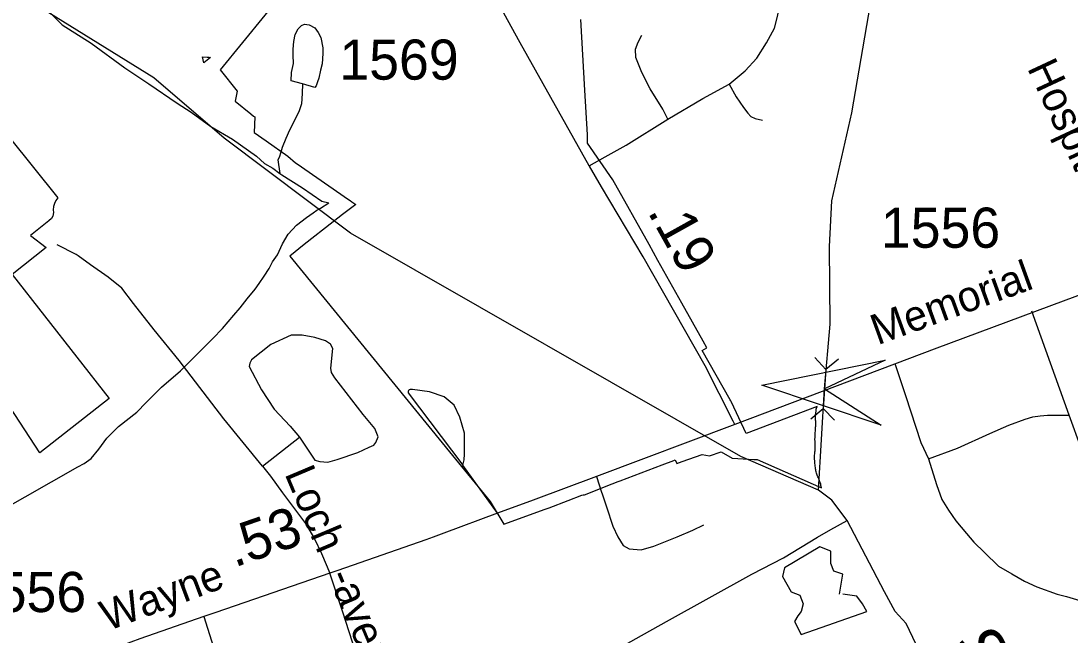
# Model space of a CAD drawing. Extents: x 2206922 to 2357709, y 510027 to 673830.
# Drawn here: x 2308354 to 2311623, y 601284 to 603196 of the extents above; entities that cross this region are included whole.
import ezdxf

# ---------------------------------------------------------------- set-up
doc = ezdxf.new("R2010")
doc.units = 0
for name, color, linetype in [('Exist Boundary Political City Limit New', 7, 'Continuous'), ('Exist Hydrographic Creek Single Shore', 7, 'Continuous'), ('Exist Hydrographic Creek Single Shore Label', 7, 'Continuous'), ('Exist Hydrographic Misc Water Feature', 7, 'Continuous'), ('Exist Road Non-System Type 51', 7, 'Continuous'), ('Exist Road Non-System Type 51 Label', 7, 'Continuous'), ('Exist Road Secondary Mileage Hundredths English Label', 7, 'Continuous'), ('Exist Road Secondary Structure Culvert Attributed CELL', 7, 'Continuous'), ('Exist Road Secondary Structure Culvert CELL', 7, 'Continuous'), ('Exist Road Secondary Type 51 Attributed', 7, 'Continuous'), ('Exist Road Secondary Type 51 Label', 7, 'Continuous'), ('Exist Road Secondary Type 51 Number Label', 7, 'Continuous'), ('Exist Road Secondary Type 51 Undivided 4 Lane Attributed', 7, 'Continuous'), ('Map Preparation Boundary City Limit Buffer Line', 7, 'Continuous')]:
    doc.layers.add(name, color=color, linetype=linetype)

msp = doc.modelspace()

# ---------------------------------------------------------------- linework, layer by layer
at = {"layer": 'Exist Boundary Political City Limit New'}
for points in [[(2309183.2, 603300.8), (2308974.8, 603044.7), (2309028, 602977.9), (2309021.8, 602947.2), (2309070.5, 602907.6), (2309079.2, 602900.2), (2309082.8, 602897.5), (2309080.5, 602848.8), (2309118, 602823.3), (2309185.5, 602775.1), (2309209.8, 602754.8), (2309214.8, 602751.4), (2309374.8, 602640.7), (2309379.8, 602637.2), (2309385.5, 602633.2), (2309397.2, 602625.2), (2309381.2, 602612.9), (2309356.5, 602593.9), (2309326.8, 602571.1), (2309237, 602500), (2309191.5, 602464.4), (2309699, 601842.8), (2309815.8, 601699.9), (2309859.2, 601628.8), (2309987.8, 601675.7), (2310000, 601680.2), (2310059, 601702.8), (2310102.2, 601719.1), (2310106, 601720.2), (2310110, 601720.6), (2310196, 601754.8), (2310215.2, 601762.2), (2310221, 601764.3), (2310351.8, 601813.8), (2310388.5, 601827.7), (2310393, 601829.3), (2310397.5, 601818.5), (2310414.5, 601824.3), (2310477.2, 601845.9), (2310499.8, 601841.6), (2310535.5, 601854.5), (2310570.2, 601834.4), (2310571, 601834.4), (2310637.2, 601830.9), (2310648, 601830.8)], [(2310648, 601830.8), (2310848.5, 601742.1), (2310846.8, 601749.4), (2310846, 601754.9), (2310844.2, 601758.4), (2310843.2, 601761.3), (2310842.5, 601764.1), (2310841.5, 601767), (2310840.5, 601769.7), (2310838.8, 601773.4), (2310837.5, 601776.2), (2310836.5, 601778.9), (2310835.2, 601781.7), (2310834.2, 601784.6), (2310833, 601788.3), (2310831.8, 601792.2), (2310831, 601795.1), (2310830.5, 601798.1), (2310830, 601802), (2310829.5, 601805.9), (2310829.2, 601809.4), (2310828.8, 601813.9), (2310828.2, 601817.9), (2310828, 601821.3), (2310827.5, 601826.9), (2310827.2, 601831.4), (2310826.8, 601838.5), (2310827.2, 601843.8), (2310827.5, 601847.8), (2310827.8, 601851.3), (2310828, 601854.8), (2310828.5, 601857.8), (2310828.8, 601861.2), (2310829.2, 601865.2), (2310829.2, 601871.7), (2310829, 601875.7), (2310829, 601879.2), (2310828.8, 601883.7), (2310828.5, 601886.7), (2310828.2, 601893.6), (2310828.5, 601898.7), (2310828.8, 601901.7), (2310829, 601906.3), (2310829, 601909.8), (2310829.2, 601914.7), (2310829.5, 601918.6), (2310829.5, 601922.5), (2310830, 601927.6), (2310830.2, 601931.3), (2310830.5, 601934.2), (2310830.5, 601950.1), (2310830.2, 601953.6), (2310830, 601957.6), (2310830, 601965.6), (2310830.2, 601969.6), (2310830.8, 601975.8), (2310831.5, 601981.5), (2310831.8, 601984.4), (2310832.2, 601987.4), (2310832.5, 601990.9), (2310835, 601996), (2310614, 601912.1), (2310567.8, 602008.9), (2310565.8, 602012.9), (2310563.8, 602016.4), (2310477, 602170.6), (2310491.5, 602178.8), (2310480, 602199.1), (2310413.5, 602318), (2310339, 602450.8), (2310311.8, 602500), (2310198.8, 602701.3), (2310119.2, 602815.7), (2310119.8, 602842.4), (2310111.2, 602980.9), (2310098.2, 603200.6)], [(2308919.5, 603085.1), (2308934.2, 603084.2), (2308940.8, 603083.4), (2308944.5, 603082.3), (2308923.8, 603065.7), (2308919.5, 603085.1)], [(2308240.2, 602928.9), (2308469.2, 602645.2), (2308463, 602637.2), (2308458.5, 602628.3), (2308455.8, 602618.2), (2308454.8, 602608.8), (2308455.2, 602599.9), (2308453.2, 602588.3), (2308449.8, 602581.5), (2308441.5, 602573.9), (2308383.8, 602528.2), (2308432.5, 602490.9), (2308326.5, 602406.4), (2308628.8, 602020.5), (2308412.8, 601851), (2308272.2, 602066.5), (2308099.2, 601941.2), (2307677.5, 602524.3), (2308240.2, 602928.9)]]:
    msp.add_lwpolyline(points, dxfattribs=at)
at = {"layer": 'Exist Hydrographic Creek Single Shore'}
for points in [[(2310839.2, 601735), (2310858.2, 602050.4), (2310875.4, 602251.7), (2310873.2, 602494.4), (2310880.2, 602635.8), (2310943.1, 602910.7), (2311053, 603551.8), (2311058.2, 603896.5), (2311015.1, 604029.3), (2310998.1, 604051.6), (2310955.2, 604177.9), (2310946.2, 604184), (2310886.1, 604352.3), (2310877.1, 604466.7), (2310825.2, 604635.3), (2310815.2, 604743.1), (2310711.2, 605116.3), (2310678.2, 605141.3), (2310633.1, 605382.3), (2310621.2, 605755.9), (2310686.2, 605955.4), (2310953.2, 606625.8), (2311281.1, 607187.1), (2311728.1, 608192.9)], [(2310839.2, 601735), (2310597.2, 601840), (2309381, 602535.8), (2308987.1, 602831.6), (2308768.1, 603019.6), (2308156.1, 603398.5), (2307938.1, 603570.1), (2307803.2, 603702.5), (2307559.2, 603997.8), (2307415, 604156.1), (2307246, 604379), (2307178.2, 604510.7), (2307169.1, 604579.3), (2307110.1, 604668.8), (2307110.1, 604701.6), (2307093.1, 604727.1), (2307092, 604760), (2307067, 604785.2), (2307040, 604925.2), (2307023.2, 604960.6), (2306937, 605298.4)], [(2311990.9, 599754.9), (2311893.3, 599852.6), (2311820.6, 599965.6), (2311751.1, 600126.2), (2311638.5, 600351.5), (2311550.9, 600489.2), (2311457.1, 600689.5), (2311206.8, 601121.4), (2311112.6, 601319.4), (2311078.4, 601357), (2311044.3, 601418.4), (2310928.3, 601640.4), (2310881.2, 601703.9), (2310839.2, 601735)]]:
    msp.add_lwpolyline(points, dxfattribs=at)
at = {"layer": 'Exist Hydrographic Misc Water Feature'}
for points in [[(2308349.6, 603278.8), (2308431.7, 603235.6), (2308482.3, 603184.2), (2308572.9, 603127.1), (2308677.5, 603050.6), (2308752.1, 603001.2), (2308840.7, 602940.4), (2308885, 602912.7), (2308945.5, 602867.5), (2309013.8, 602828.4), (2309088.2, 602775.1), (2309112.6, 602753.1), (2309138.5, 602737.8), (2309161, 602721.9)], [(2309231.6, 603000.4), (2309195.7, 603010.3), (2309197.5, 603036), (2309203.1, 603063.9), (2309202.6, 603090.3), (2309202.6, 603108.2), (2309204.1, 603132.3), (2309208.2, 603154), (2309217.6, 603172.4), (2309227.9, 603182.3), (2309237.5, 603186.5), (2309252.1, 603184.7), (2309269.9, 603174.7), (2309280, 603161), (2309288.4, 603145.2), (2309294.5, 603113), (2309294.5, 603095.2), (2309293.1, 603063.4), (2309287.5, 603043.1), (2309281.8, 603018.8), (2309277.7, 603006.9), (2309274, 602994.9), (2309269.9, 602989), (2309231.6, 603000.4)], [(2309231.6, 603000.4), (2309229.9, 602970.7), (2309228.5, 602938.4), (2309220.5, 602916.5), (2309203.1, 602880.2), (2309191.4, 602856), (2309179.9, 602830.2), (2309168, 602802), (2309164.3, 602787.9), (2309158.2, 602771.8), (2309154.3, 602763.9), (2309161, 602721.9)], [(2309161, 602721.9), (2309166.6, 602717.8), (2309231.2, 602676.5), (2309291.4, 602635.4), (2309313.4, 602629.6)], [(2308284.6, 601667.3), (2308531.1, 601807.8), (2308550.6, 601817.8), (2308572.5, 601834), (2308596.3, 601862.4), (2308621.9, 601896.7), (2308657.8, 601933.1), (2308714.8, 601977.6), (2308744.6, 602008), (2308792.1, 602056.4), (2308851.6, 602107), (2308877.2, 602133.2), (2308912.7, 602167.6), (2308952.1, 602207.9), (2308981.8, 602238.3), (2309017.9, 602280.7), (2309037.2, 602303), (2309058.9, 602330.9), (2309084.3, 602361.2), (2309096.2, 602379.2), (2309111.8, 602401.6), (2309127.8, 602425.6), (2309138.1, 602445.9), (2309153.4, 602467.9), (2309169, 602502.1), (2309186.9, 602532.3), (2309212.3, 602560.5), (2309244.1, 602584.9), (2309264.2, 602598.9), (2309275.9, 602607.3), (2309287.7, 602613.2), (2309313.4, 602629.6)], [(2308855.1, 600275.9), (2309019.5, 600219.5), (2309127.4, 600234.9), (2309413, 600461.7), (2309636.9, 600632.3), (2309800.6, 600867.6), (2309961.5, 601099.3), (2310365.2, 601326.2), (2310631.4, 601473.1), (2310730.3, 601524.3), (2310836.1, 601589.2), (2310877.1, 601613.1), (2310928.3, 601640.4)], [(2310842.9, 601558.5), (2310733.7, 601493.6), (2310726.9, 601466.3), (2310754.2, 601418.4), (2310781.5, 601408.2), (2310791.8, 601380.9), (2310784.9, 601357), (2310774.7, 601343.3), (2310764.5, 601326.2), (2310784.9, 601285.3), (2310989.7, 601357), (2310976, 601380.9), (2310959, 601404.8), (2310914.6, 601411.6)], [(2310877.1, 601544.8), (2310842.9, 601558.5)], [(2310904.4, 601411.6), (2310914.6, 601473.1), (2310887.3, 601483.3), (2310877.1, 601507.2), (2310877.1, 601544.8)]]:
    msp.add_lwpolyline(points, dxfattribs=at)
at = {"layer": 'Exist Road Non-System Type 51'}
for p, q in [((2310125.1, 602745.4), (2310174.7, 602773.1)), ((2310124.8, 602745.2), (2310125.1, 602745.4)), ((2311620.3, 601968.8), (2311504, 602292.4)), ((2311860.4, 601301.1), (2311620.3, 601968.8)), ((2309106.7, 601810), (2309222.3, 601900.1)), ((2309839.4, 601663.2), (2309731.4, 601813)), ((2310147.2, 601778.1), (2310163.4, 601729.4)), ((2310163.4, 601729.4), (2310165.3, 601723.7))]:
    msp.add_line(p, q, dxfattribs=at)
for points in [[(2310561.1, 602999.9), (2310610.7, 603041.3), (2310647, 603081), (2310676.8, 603128.9), (2310701.6, 603173.6), (2310711.5, 603210), (2310724.7, 603274.5), (2310733, 603338.9), (2310739.6, 603410.1), (2310752.8, 603542.4)], [(2310369.4, 602890.8), (2310354.5, 602922.2), (2310314.8, 602985), (2310288.4, 603036.3), (2310270.2, 603082.6), (2310268.5, 603109.1), (2310276.8, 603130.6), (2310288.4, 603152.1)], [(2310369.4, 602890.8), (2310478.4, 602955.3), (2310561.1, 602999.9)], [(2310561.1, 602999.9), (2310582.6, 602960.2), (2310605.7, 602927.2), (2310618.9, 602909), (2310628.8, 602899), (2310642.1, 602892.4), (2310665.2, 602887.5)], [(2310174.7, 602773.1), (2310240.4, 602809.7), (2310369.4, 602890.8)], [(2308532.3, 602464.9), (2308526.5, 602469), (2308467, 602498.8)], [(2309106.7, 601810), (2308986, 601957.2), (2308847.2, 602139.1), (2308769.5, 602235), (2308705, 602316.1), (2308668.7, 602364), (2308625.7, 602398.8), (2308571.2, 602436.8), (2308532.3, 602464.9)], [(2309222.3, 601900.1), (2309270.3, 601829), (2309285.1, 601824.1), (2309309.9, 601822.4), (2309339.7, 601830.7), (2309404.1, 601852.2), (2309438.9, 601868.7), (2309453.7, 601875.3), (2309460.3, 601883.6), (2309467.4, 601901), (2309457.2, 601926.8), (2309420.7, 601971.3), (2309332.2, 602085.4), (2309321.5, 602101.9), (2309319.3, 602114.9), (2309325.8, 602176.7), (2309318.2, 602189.6), (2309302.6, 602199.8), (2309270, 602210.7), (2309230.1, 602218.3), (2309196.1, 602217.9), (2309132.5, 602189.3), (2309073, 602140.7), (2309067, 602130.7), (2309065.2, 602120.6), (2309103.3, 602047.3), (2309142.6, 601987.5), (2309192.6, 601934.9), (2309222.3, 601900.1)], [(2311076.7, 602130.1), (2311110.7, 602029.8), (2311157.7, 601883.5), (2311182.1, 601833)], [(2309731.4, 601813), (2309734.7, 601829.6), (2309736.6, 601846.8), (2309736.4, 601872.8), (2309736, 601912.8), (2309721.6, 601962.6), (2309703.8, 601999.4), (2309672.8, 602026), (2309626.7, 602041.4), (2309574.6, 602048.9), (2309566.6, 602048.7), (2309563.7, 602047.5), (2309562, 602045.1), (2309560.3, 602042.6), (2309560.6, 602038.7), (2309731.4, 601813)], [(2311182.1, 601833), (2311272.6, 601866.1), (2311373.5, 601911.4), (2311432.7, 601937.5), (2311483.1, 601956.7), (2311507.5, 601963.6), (2311530.1, 601967.1), (2311552.7, 601968.8), (2311570.1, 601968.8), (2311592.8, 601968.8), (2311620.3, 601968.8)], [(2311182.1, 601833), (2311206.4, 601752.9), (2311223.9, 601705.9), (2311244.7, 601672.8), (2311267.4, 601639.8), (2311300.4, 601599.7), (2311323, 601573.6), (2311356.1, 601540.5), (2311399.6, 601498.7), (2311441.4, 601474.3), (2311481.4, 601451.7), (2311519.7, 601434.3), (2311582.3, 601411.7), (2311611.6, 601404), (2311663.8, 601388.3), (2311740.1, 601367.5), (2311785.9, 601350.7), (2311829.4, 601329.8), (2311860.4, 601301.1)], [(2309106.7, 601810), (2309131.4, 601778.6), (2309169.5, 601727.3), (2309240.5, 601631.4), (2309268.6, 601583.4), (2309290.1, 601538), (2309316.5, 601477)], [(2310165.3, 601723.7), (2310178.8, 601683.4), (2310198.2, 601623.2), (2310214.2, 601589.5), (2310230.1, 601562.9), (2310249.6, 601552.3), (2310286.8, 601548.8), (2310325.7, 601561.2), (2310398.3, 601589.5), (2310447.9, 601610.8), (2310481.5, 601626.7)], [(2309396.1, 601232.5), (2309357.2, 601354.8), (2309316.5, 601477)], [(2308924, 601341.2), (2309052.6, 600932.2), (2309073.9, 600854.2), (2309071.2, 600811.3), (2309069.6, 600781.2), (2309042.5, 600711.1), (2308972.1, 600562.4), (2308887.6, 600419.6), (2308852.5, 600349.1)]]:
    msp.add_lwpolyline(points, dxfattribs=at)
at = {"layer": 'Exist Road Secondary Structure Culvert Attributed CELL'}
msp.add_lwpolyline([(2311034.1, 601937.7), (2310662.6, 602062.6), (2311046.8, 602140.2), (2310858.2, 602050.4)], close=True, dxfattribs=at)
at = {"layer": 'Exist Road Secondary Structure Culvert CELL'}
for p, q in [((2310827.8, 602148), (2310862.3, 602110.7)), ((2310901.4, 602143.1), (2310862.3, 602110.7)), ((2310862.3, 602110.7), (2310854.2, 601990)), ((2310815, 601957.7), (2310854.2, 601990)), ((2310888.6, 601952.7), (2310854.2, 601990))]:
    msp.add_line(p, q, dxfattribs=at)
at = {"layer": 'Exist Road Secondary Type 51 Attributed'}
msp.add_lwpolyline([(2310578.7, 601940.1), (2310573.6, 601950.2), (2310486.5, 602121.9), (2310292.9, 602461.6), (2310162.7, 602680.2), (2310125.2, 602744.5), (2310124.8, 602745.2), (2309909.1, 603128.1), (2309801.6, 603325.7), (2309671.1, 603550.6), (2309532.2, 603802), (2309434.7, 603969), (2309363.9, 604092.8), (2309260, 604273.6), (2309199, 604360.8), (2309112.4, 604486.7), (2308988.5, 604643.8), (2308816.1, 604852.4), (2308676, 605037), (2308578.8, 605159.9), (2308493.7, 605260.9), (2308428.2, 605347.5), (2308377, 605426)], dxfattribs=at)
at = {"layer": 'Exist Road Secondary Type 51 Undivided 4 Lane Attributed'}
for points in [[(2314675.4, 605551.6), (2314096.8, 604646), (2313585.2, 603885.9), (2313262.6, 603420.1), (2312980.3, 603028.2), (2312934.1, 602964.1), (2312760.4, 602799.4), (2312627.3, 602718.4), (2312426.3, 602632.2), (2311995.6, 602470.3), (2311208.3, 602177.7), (2310578.7, 601940.1)], [(2310578.7, 601940.1), (2310147.2, 601778.1), (2309950.1, 601704.2), (2309839.4, 601663.2), (2309672.1, 601601.3), (2309638.3, 601588.8), (2309616, 601580.5), (2309341, 601484.8), (2309316.5, 601477), (2308961.7, 601354.2), (2308924, 601341.2), (2308725, 601272.3), (2308612.5, 601230.9), (2308427.5, 601162.7), (2308208.2, 601086), (2307972.6, 600994.2)]]:
    msp.add_lwpolyline(points, dxfattribs=at)
at = {"layer": 'Map Preparation Boundary City Limit Buffer Line'}
for points in [[(2309183.2, 603300.8), (2308974.8, 603044.7), (2309028, 602977.9), (2309021.8, 602947.2), (2309070.5, 602907.6), (2309079.2, 602900.2), (2309082.8, 602897.5), (2309080.5, 602848.8), (2309118, 602823.3), (2309185.5, 602775.1), (2309209.8, 602754.8), (2309214.8, 602751.4), (2309374.8, 602640.7), (2309379.8, 602637.2), (2309385.5, 602633.2), (2309397.2, 602625.2), (2309381.2, 602612.9), (2309356.5, 602593.9), (2309326.8, 602571.1), (2309237, 602500), (2309191.5, 602464.4), (2309699, 601842.8), (2309815.8, 601699.9), (2309859.2, 601628.8), (2309987.8, 601675.7), (2310000, 601680.2), (2310059, 601702.8), (2310102.2, 601719.1), (2310106, 601720.2), (2310110, 601720.6), (2310196, 601754.8), (2310215.2, 601762.2), (2310221, 601764.3), (2310351.8, 601813.8), (2310388.5, 601827.7), (2310393, 601829.3), (2310397.5, 601818.5), (2310414.5, 601824.3), (2310477.2, 601845.9), (2310499.8, 601841.6), (2310535.5, 601854.5), (2310570.2, 601834.4), (2310571, 601834.4), (2310637.2, 601830.9), (2310648, 601830.8)], [(2310648, 601830.8), (2310848.5, 601742.1), (2310846.8, 601749.4), (2310846, 601754.9), (2310844.2, 601758.4), (2310843.2, 601761.3), (2310842.5, 601764.1), (2310841.5, 601767), (2310840.5, 601769.7), (2310838.8, 601773.4), (2310837.5, 601776.2), (2310836.5, 601778.9), (2310835.2, 601781.7), (2310834.2, 601784.6), (2310833, 601788.3), (2310831.8, 601792.2), (2310831, 601795.1), (2310830.5, 601798.1), (2310830, 601802), (2310829.5, 601805.9), (2310829.2, 601809.4), (2310828.8, 601813.9), (2310828.2, 601817.9), (2310828, 601821.3), (2310827.5, 601826.9), (2310827.2, 601831.4), (2310826.8, 601838.5), (2310827.2, 601843.8), (2310827.5, 601847.8), (2310827.8, 601851.3), (2310828, 601854.8), (2310828.5, 601857.8), (2310828.8, 601861.2), (2310829.2, 601865.2), (2310829.2, 601871.7), (2310829, 601875.7), (2310829, 601879.2), (2310828.8, 601883.7), (2310828.5, 601886.7), (2310828.2, 601893.6), (2310828.5, 601898.7), (2310828.8, 601901.7), (2310829, 601906.3), (2310829, 601909.8), (2310829.2, 601914.7), (2310829.5, 601918.6), (2310829.5, 601922.5), (2310830, 601927.6), (2310830.2, 601931.3), (2310830.5, 601934.2), (2310830.5, 601950.1), (2310830.2, 601953.6), (2310830, 601957.6), (2310830, 601965.6), (2310830.2, 601969.6), (2310830.8, 601975.8), (2310831.5, 601981.5), (2310831.8, 601984.4), (2310832.2, 601987.4), (2310832.5, 601990.9), (2310835, 601996), (2310614, 601912.1), (2310567.8, 602008.9), (2310565.8, 602012.9), (2310563.8, 602016.4), (2310477, 602170.6), (2310491.5, 602178.8), (2310480, 602199.1), (2310413.5, 602318), (2310339, 602450.8), (2310311.8, 602500), (2310198.8, 602701.3), (2310119.2, 602815.7), (2310119.8, 602842.4), (2310111.2, 602980.9), (2310098.2, 603200.6)], [(2308919.5, 603085.1), (2308934.2, 603084.2), (2308940.8, 603083.4), (2308944.5, 603082.3), (2308923.8, 603065.7), (2308919.5, 603085.1)], [(2308240.2, 602928.9), (2308469.2, 602645.2), (2308463, 602637.2), (2308458.5, 602628.3), (2308455.8, 602618.2), (2308454.8, 602608.8), (2308455.2, 602599.9), (2308453.2, 602588.3), (2308449.8, 602581.5), (2308441.5, 602573.9), (2308383.8, 602528.2), (2308432.5, 602490.9), (2308326.5, 602406.4), (2308628.8, 602020.5), (2308412.8, 601851), (2308272.2, 602066.5), (2308099.2, 601941.2), (2307677.5, 602524.3), (2308240.2, 602928.9)]]:
    msp.add_lwpolyline(points, dxfattribs=at)

# ---------------------------------------------------------------- texts
at = {"layer": 'Exist Hydrographic Creek Single Shore Label'}
msp.add_text('Stony', height=150, rotation=296.7288, dxfattribs=at).set_placement((2311251.1, 601260.1))
at = {"layer": 'Exist Road Non-System Type 51 Label'}
for s, rotation, p in [('Hospital', 295.0522, (2311488.1, 603050.2)), ('Loch  -aven', 292.8702, (2309174.6, 601786.7))]:
    msp.add_text(s, height=95, rotation=rotation, dxfattribs=at).set_placement(p)
at = {"layer": 'Exist Road Secondary Mileage Hundredths English Label'}
for s, rotation, p in [('.19', 299.1002, (2310305, 602602.5)), ('.53', 19.0952, (2309019.3, 601493.9))]:
    msp.add_text(s, height=125, rotation=rotation, dxfattribs=at).set_placement(p)
at = {"layer": 'Exist Road Secondary Type 51 Label'}
for s, rotation, p in [('Memorial', 19.962, (2311023.1, 602186.1)), ('Wayne', 20.5209, (2308624, 601295.4))]:
    msp.add_text(s, height=95, rotation=rotation, dxfattribs=at).set_placement(p)
at = {"layer": 'Exist Road Secondary Type 51 Number Label'}
for s, p in [('1569', (2309346.2, 603013.7)), ('1556', (2311033.5, 602490.1)), ('1556', (2308185.7, 601355.4))]:
    msp.add_text(s, height=125, dxfattribs=at).set_placement(p)

doc.saveas('drawing.dxf')
